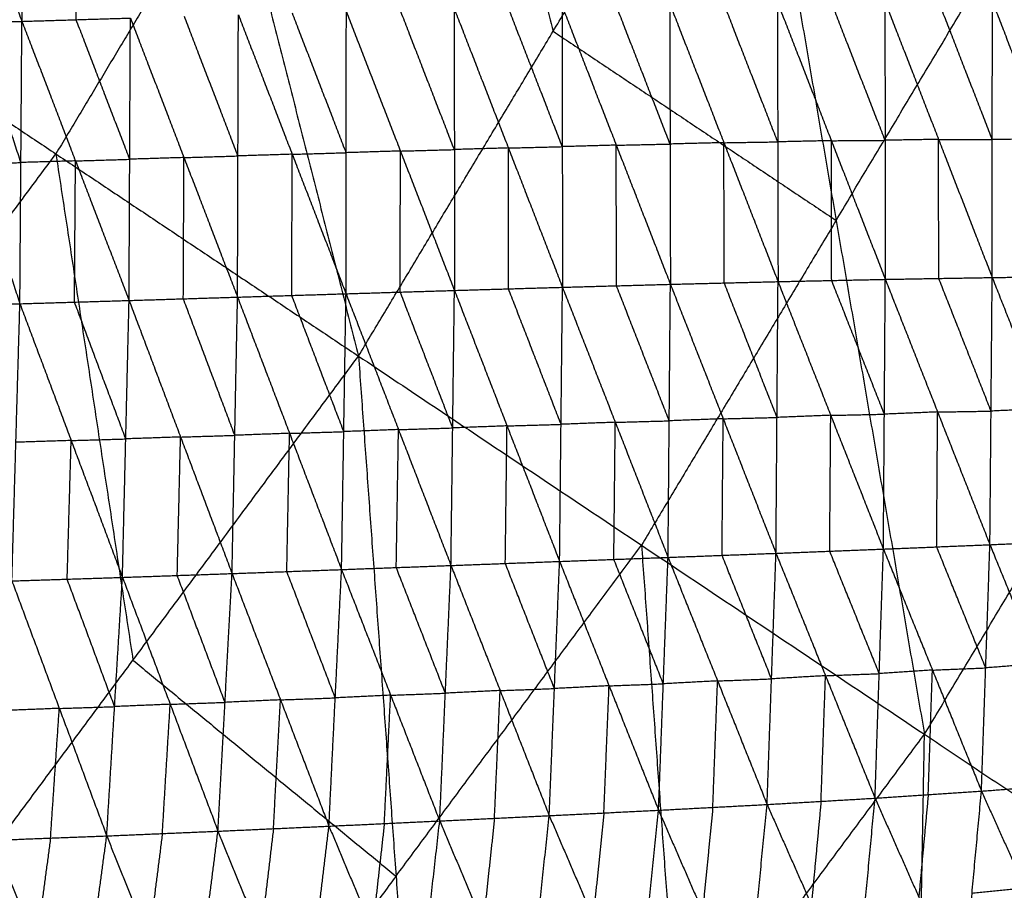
# Model space of a CAD drawing. Header units: millimetres. Extents: x -106 to 110, y -96 to 120.
# Tile 650 of 656: x 60.42 to 69.91, y -34.53 to -26.14. Entities that reach past the tile are written whole.
import ezdxf

# ---------------------------------------------------------------- set-up
doc = ezdxf.new("R2010")
doc.units = ezdxf.units.MM
doc.header["$MEASUREMENT"] = 0
doc.layers.add('Default', color=7, linetype='Continuous', true_color=0x000000)

msp = doc.modelspace()

# ---------------------------------------------------------------- linework, layer by layer
at = {"layer": 'Default'}
for points in [[(61.2509, -19.8116, 4.1879), (62.4689, -24.5975, 4.4319), (63.6869, -29.3833, 4.6759)], [(64.3459, -21.4659, 4.4319), (64.9549, -23.8588, 4.5539), (65.5639, -26.2517, 4.6759)], [(63.6869, -29.3833, 4.6759), (65.5639, -26.2517, 4.6759), (67.4409, -23.1202, 4.6759)], [(67.4409, -23.1202, 4.6759), (68.2928, -28.0751, 5.1322), (69.1447, -33.0301, 5.5886)], [(67.4409, -23.1202, 4.6759), (70.3353, -24.6673, 5.1322), (73.2298, -26.2144, 5.5886)], [(59.4577, -23.5337, -1.2931), (59.9495, -24.8446, -1.7068), (60.4412, -26.1556, -2.1205)], [(60.3958, -23.5015, -1.2345), (60.4185, -24.8286, -1.6775), (60.4412, -26.1556, -2.1205)], [(62.4689, -24.5975, 4.4319), (61.6189, -26.0155, 4.4319), (60.7689, -27.4336, 4.4319)], [(68.2928, -28.0751, 5.1322), (69.314, -26.3712, 5.1322), (70.3353, -24.6673, 5.1322)], [(60.9642, -26.1397, -2.0807), (60.9529, -25.4762, -1.8592), (60.9415, -24.8127, -1.6377)], [(57.851, -25.4839, 4.1879), (60.7689, -27.4336, 4.4319), (63.6869, -29.3833, 4.6759)], [(65.6504, -26.0085, -1.6573), (65.6522, -27.364, -1.6765), (65.654, -28.7194, -1.6957)], [(65.6504, -26.0085, -1.6573), (66.1725, -27.3497, -1.6097), (66.6946, -28.6909, -1.5621)], [(66.6915, -27.3387, -1.5473), (66.4305, -26.668, -1.5711), (66.1694, -25.9974, -1.5949)], [(66.6885, -25.9864, -1.5325), (66.6915, -27.3387, -1.5473), (66.6946, -28.6909, -1.5621)], [(66.6885, -25.9864, -1.5325), (67.2105, -27.3258, -1.4721), (67.7326, -28.6651, -1.4116)], [(67.7297, -27.3176, -1.4012), (67.4686, -26.648, -1.4314), (67.2076, -25.9783, -1.4617)], [(67.7268, -25.9702, -1.3908), (67.7297, -27.3176, -1.4012), (67.7326, -28.6651, -1.4116)], [(67.7268, -25.9702, -1.3908), (68.2469, -27.3066, -1.316), (68.767, -28.643, -1.2412)], [(68.765, -27.3027, -1.2352), (68.5049, -26.6345, -1.2726), (68.2449, -25.9662, -1.31)], [(68.763, -25.9623, -1.2292), (68.765, -27.3027, -1.2352), (68.767, -28.643, -1.2412)], [(68.763, -25.9623, -1.2292), (69.2804, -27.2939, -1.1382), (69.7979, -28.6255, -1.0472)], [(69.7987, -27.2954, -1.0455), (69.54, -26.6296, -1.091), (69.2813, -25.9638, -1.1366)], [(69.7979, -28.6255, -1.0472), (69.7987, -27.2954, -1.0455), (69.7996, -25.9653, -1.0439)], [(69.7996, -25.9653, -1.0439), (70.3121, -27.2895, -0.9354), (70.8247, -28.6137, -0.8269)], [(62.5246, -27.4535, -1.9905), (62.2662, -26.7809, -1.9949), (62.0079, -26.1082, -1.9993)], [(62.5206, -28.8146, -2.0234), (62.5246, -27.4535, -1.9905), (62.5286, -26.0925, -1.9577)], [(62.5286, -26.0925, -1.9577), (63.0476, -27.4373, -1.9407), (63.5666, -28.782, -1.9238)], [(63.5682, -27.4222, -1.8957), (63.3087, -26.7498, -1.9041), (63.0492, -26.0775, -1.9126)], [(63.5666, -28.782, -1.9238), (63.5682, -27.4222, -1.8957), (63.5698, -26.0624, -1.8675)], [(63.5698, -26.0624, -1.8675), (64.0909, -27.4062, -1.8414), (64.6121, -28.75, -1.8153)], [(64.6112, -27.3921, -1.7918), (64.3506, -26.7202, -1.8048), (64.09, -26.0483, -1.8179)], [(64.6103, -26.0342, -1.7682), (64.6112, -27.3921, -1.7918), (64.6121, -28.75, -1.8153)], [(64.6103, -26.0342, -1.7682), (65.1322, -27.3768, -1.732), (65.654, -28.7194, -1.6957)], [(65.6522, -27.364, -1.6765), (65.3913, -26.6926, -1.6946), (65.1303, -26.0213, -1.7127)], [(59.5358, -26.1833, -2.1871), (59.9885, -26.1694, -2.1538), (60.4412, -26.1556, -2.1205)], [(59.5358, -26.1833, -2.1871), (59.9788, -27.5308, -2.1973), (60.4218, -28.8784, -2.2074)], [(60.4315, -27.517, -2.164), (60.21, -26.8432, -2.1589), (59.9885, -26.1694, -2.1538)], [(60.4218, -28.8784, -2.2074), (60.4315, -27.517, -2.164), (60.4412, -26.1556, -2.1205)], [(60.4412, -26.1556, -2.1205), (60.9642, -26.1397, -2.0807), (61.4872, -26.1238, -2.041)], [(60.4412, -26.1556, -2.1205), (60.9579, -27.5013, -2.1186), (61.4747, -28.8469, -2.1168)], [(61.4809, -27.4854, -2.0789), (61.2226, -26.8125, -2.0798), (60.9642, -26.1397, -2.0807)], [(61.4747, -28.8469, -2.1168), (61.4809, -27.4854, -2.0789), (61.4872, -26.1238, -2.041)], [(61.4872, -26.1238, -2.041), (62.0039, -27.4692, -2.0322), (62.5206, -28.8146, -2.0234)], [(65.5639, -26.2517, 4.6759), (66.9283, -27.1634, 4.904), (68.2928, -28.0751, 5.1322)], [(69.1447, -33.0301, 5.5886), (71.1872, -29.6223, 5.5886), (73.2298, -26.2144, 5.5886)], [(66.1725, -27.3497, -1.6097), (66.432, -27.3442, -1.5785), (66.6915, -27.3387, -1.5473)], [(67.2105, -27.3258, -1.4721), (66.951, -27.3322, -1.5097), (66.6915, -27.3387, -1.5473)], [(67.2105, -27.3258, -1.4721), (67.4701, -27.3217, -1.4366), (67.7297, -27.3176, -1.4012)], [(67.2136, -28.678, -1.4869), (67.212, -28.0019, -1.4795), (67.2105, -27.3258, -1.4721)], [(68.2469, -27.3066, -1.316), (67.9883, -27.3121, -1.3586), (67.7297, -27.3176, -1.4012)], [(68.2469, -27.3066, -1.316), (68.5059, -27.3046, -1.2756), (68.765, -27.3027, -1.2352)], [(68.2498, -28.6541, -1.3264), (68.2483, -27.9803, -1.3212), (68.2469, -27.3066, -1.316)], [(69.2804, -27.2939, -1.1382), (69.0227, -27.2983, -1.1867), (68.765, -27.3027, -1.2352)], [(69.2825, -28.6343, -1.1442), (69.2814, -27.9641, -1.1412), (69.2804, -27.2939, -1.1382)], [(69.2804, -27.2939, -1.1382), (69.5396, -27.2947, -1.0919), (69.7987, -27.2954, -1.0455)], [(70.3121, -27.2895, -0.9354), (70.0554, -27.2925, -0.9905), (69.7987, -27.2954, -1.0455)], [(58.594, -30.3662, 4.4319), (59.6815, -28.8999, 4.4319), (60.7689, -27.4336, 4.4319)], [(60.7689, -27.4336, 4.4319), (61.1405, -29.8747, 4.5539), (61.512, -32.3158, 4.6759)], [(63.0476, -27.4373, -1.9407), (62.7861, -27.4454, -1.9656), (62.5246, -27.4535, -1.9905)], [(63.0436, -28.7983, -1.9736), (63.0456, -28.1178, -1.9572), (63.0476, -27.4373, -1.9407)], [(63.0476, -27.4373, -1.9407), (63.3079, -27.4297, -1.9182), (63.5682, -27.4222, -1.8957)], [(64.0909, -27.4062, -1.8414), (63.8296, -27.4142, -1.8685), (63.5682, -27.4222, -1.8957)], [(64.0894, -28.766, -1.8695), (64.0902, -28.0861, -1.8555), (64.0909, -27.4062, -1.8414)], [(64.0909, -27.4062, -1.8414), (64.3511, -27.3992, -1.8166), (64.6112, -27.3921, -1.7918)], [(65.1322, -27.3768, -1.732), (64.8717, -27.3844, -1.7619), (64.6112, -27.3921, -1.7918)], [(65.1322, -27.3768, -1.732), (65.3922, -27.3704, -1.7042), (65.6522, -27.364, -1.6765)], [(65.1331, -28.7347, -1.7555), (65.1326, -28.0558, -1.7437), (65.1322, -27.3768, -1.732)], [(66.1725, -27.3497, -1.6097), (65.9123, -27.3568, -1.6431), (65.6522, -27.364, -1.6765)], [(66.1743, -28.7052, -1.6289), (66.1734, -28.0274, -1.6193), (66.1725, -27.3497, -1.6097)], [(59.9788, -27.5308, -2.1973), (60.2051, -27.5239, -2.1806), (60.4315, -27.517, -2.164)], [(60.9579, -27.5013, -2.1186), (60.6947, -27.5091, -2.1413), (60.4315, -27.517, -2.164)], [(60.9482, -28.8626, -2.1621), (60.9531, -28.1819, -2.1404), (60.9579, -27.5013, -2.1186)], [(60.9579, -27.5013, -2.1186), (61.2194, -27.4933, -2.0988), (61.4809, -27.4854, -2.0789)], [(62.0039, -27.4692, -2.0322), (61.7424, -27.4773, -2.0555), (61.4809, -27.4854, -2.0789)], [(61.9976, -28.8307, -2.0701), (62.0008, -28.15, -2.0511), (62.0039, -27.4692, -2.0322)], [(62.0039, -27.4692, -2.0322), (62.2642, -27.4614, -2.0114), (62.5246, -27.4535, -1.9905)], [(68.2928, -28.0751, 5.1322), (67.3543, -29.6409, 5.1322), (66.4158, -31.2067, 5.1322)], [(66.6946, -28.6909, -1.5621), (67.2136, -28.678, -1.4869), (67.7326, -28.6651, -1.4116)], [(67.7129, -31.2846, -0.8483), (67.7227, -29.9748, -1.13), (67.7326, -28.6651, -1.4116)], [(67.7326, -28.6651, -1.4116), (68.2498, -28.6541, -1.3264), (68.767, -28.643, -1.2412)], [(67.7326, -28.6651, -1.4116), (68.2407, -29.9545, -1.0388), (68.7488, -31.2439, -0.6659)], [(68.7579, -29.9435, -0.9536), (68.5038, -29.2988, -1.14), (68.2498, -28.6541, -1.3264)], [(68.7488, -31.2439, -0.6659), (68.7579, -29.9435, -0.9536), (68.767, -28.643, -1.2412)], [(68.767, -28.643, -1.2412), (69.2825, -28.6343, -1.1442), (69.7979, -28.6255, -1.0472)], [(68.767, -28.643, -1.2412), (69.2714, -29.9223, -0.852), (69.7759, -31.2017, -0.4629)], [(69.7869, -29.9136, -0.755), (69.5347, -29.2739, -0.9496), (69.2825, -28.6343, -1.1442)], [(69.7759, -31.2017, -0.4629), (69.7869, -29.9136, -0.755), (69.7979, -28.6255, -1.0472)], [(69.7979, -28.6255, -1.0472), (70.3113, -28.6196, -0.937), (70.8247, -28.6137, -0.8269)], [(69.7979, -28.6255, -1.0472), (70.2971, -29.8912, -0.642), (70.7963, -31.157, -0.2369)], [(63.5666, -28.782, -1.9238), (64.0894, -28.766, -1.8695), (64.6121, -28.75, -1.8153)], [(64.5954, -30.0761, -1.5549), (64.3424, -29.4211, -1.7122), (64.0894, -28.766, -1.8695)], [(64.5787, -31.4022, -1.2945), (64.5954, -30.0761, -1.5549), (64.6121, -28.75, -1.8153)], [(64.6121, -28.75, -1.8153), (65.1331, -28.7347, -1.7555), (65.654, -28.7194, -1.6957)], [(64.6121, -28.75, -1.8153), (65.1192, -30.0565, -1.4878), (65.6263, -31.363, -1.1603)], [(65.6401, -30.0412, -1.428), (65.3866, -29.388, -1.5918), (65.1331, -28.7347, -1.7555)], [(65.6263, -31.363, -1.1603), (65.6401, -30.0412, -1.428), (65.654, -28.7194, -1.6957)], [(65.654, -28.7194, -1.6957), (66.1743, -28.7052, -1.6289), (66.6946, -28.6909, -1.5621)], [(65.654, -28.7194, -1.6957), (66.1631, -30.0217, -1.354), (66.6722, -31.324, -1.0122)], [(66.6834, -30.0074, -1.2872), (66.4288, -29.3563, -1.458), (66.1743, -28.7052, -1.6289)], [(66.6722, -31.324, -1.0122), (66.6834, -30.0074, -1.2872), (66.6946, -28.6909, -1.5621)], [(66.6946, -28.6909, -1.5621), (67.2037, -29.9877, -1.2052), (67.7129, -31.2846, -0.8483)], [(67.7227, -29.9748, -1.13), (67.4681, -29.3264, -1.3084), (67.2136, -28.678, -1.4869)], [(60.4218, -28.8784, -2.2074), (60.9482, -28.8626, -2.1621), (61.4747, -28.8469, -2.1168)], [(61.4426, -30.1818, -1.8774), (61.1954, -29.5222, -2.0198), (60.9482, -28.8626, -2.1621)], [(61.4106, -31.5167, -1.6381), (61.4426, -30.1818, -1.8774), (61.4747, -28.8469, -2.1168)], [(61.4747, -28.8469, -2.1168), (61.9976, -28.8307, -2.0701), (62.5206, -28.8146, -2.0234)], [(61.4747, -28.8469, -2.1168), (61.9711, -30.1635, -1.8241), (62.4675, -31.48, -1.5315)], [(62.494, -30.1473, -1.7774), (62.2458, -29.489, -1.9238), (61.9976, -28.8307, -2.0701)], [(62.4675, -31.48, -1.5315), (62.494, -30.1473, -1.7774), (62.5206, -28.8146, -2.0234)], [(62.5206, -28.8146, -2.0234), (63.0436, -28.7983, -1.9736), (63.5666, -28.782, -1.9238)], [(62.5206, -28.8146, -2.0234), (63.0221, -30.1281, -1.7206), (63.5236, -31.4416, -1.4177)], [(63.5451, -30.1118, -1.6708), (63.2944, -29.455, -1.8222), (63.0436, -28.7983, -1.9736)], [(63.5236, -31.4416, -1.4177), (63.5451, -30.1118, -1.6708), (63.5666, -28.782, -1.9238)], [(63.5666, -28.782, -1.9238), (64.0727, -30.0921, -1.6091), (64.5787, -31.4022, -1.2945)], [(59.5428, -28.9039, -2.2821), (59.9823, -28.8911, -2.2447), (60.4218, -28.8784, -2.2074)], [(60.3446, -31.5509, -1.741), (60.3832, -30.2146, -1.9742), (60.4218, -28.8784, -2.2074)], [(60.4218, -28.8784, -2.2074), (60.9162, -30.1975, -1.9228), (61.4106, -31.5167, -1.6381)], [(59.3371, -35.2484, 4.6759), (61.512, -32.3158, 4.6759), (63.6869, -29.3833, 4.6759)], [(63.6869, -29.3833, 4.6759), (64.049, -34.3979, 5.1322), (64.4111, -39.4125, 5.5886)], [(63.6869, -29.3833, 4.6759), (66.4158, -31.2067, 5.1322), (69.1447, -33.0301, 5.5886)], [(70.2971, -29.8912, -0.642), (70.042, -29.9024, -0.6985), (69.7869, -29.9136, -0.755)], [(67.2037, -29.9877, -1.2052), (66.9436, -29.9976, -1.2462), (66.6834, -30.0074, -1.2872)], [(67.1925, -31.3043, -0.9303), (67.1981, -30.646, -1.0677), (67.2037, -29.9877, -1.2052)], [(67.2037, -29.9877, -1.2052), (67.4632, -29.9813, -1.1676), (67.7227, -29.9748, -1.13)], [(68.2407, -29.9545, -1.0388), (67.9817, -29.9647, -1.0844), (67.7227, -29.9748, -1.13)], [(68.2309, -31.2643, -0.7571), (68.2358, -30.6094, -0.898), (68.2407, -29.9545, -1.0388)], [(68.2407, -29.9545, -1.0388), (68.4993, -29.949, -0.9962), (68.7579, -29.9435, -0.9536)], [(69.2714, -29.9223, -0.852), (69.0147, -29.9329, -0.9028), (68.7579, -29.9435, -0.9536)], [(69.2623, -31.2228, -0.5644), (69.2669, -30.5726, -0.7082), (69.2714, -29.9223, -0.852)], [(69.2714, -29.9223, -0.852), (69.5292, -29.918, -0.8035), (69.7869, -29.9136, -0.755)], [(64.0727, -30.0921, -1.6091), (63.8089, -30.102, -1.6399), (63.5451, -30.1118, -1.6708)], [(64.0511, -31.4219, -1.3561), (64.0619, -30.757, -1.4826), (64.0727, -30.0921, -1.6091)], [(64.0727, -30.0921, -1.6091), (64.334, -30.0841, -1.582), (64.5954, -30.0761, -1.5549)], [(65.1192, -30.0565, -1.4878), (64.8573, -30.0663, -1.5214), (64.5954, -30.0761, -1.5549)], [(65.1025, -31.3826, -1.2274), (65.1108, -30.7196, -1.3576), (65.1192, -30.0565, -1.4878)], [(65.1192, -30.0565, -1.4878), (65.3797, -30.0489, -1.4579), (65.6401, -30.0412, -1.428)], [(66.1631, -30.0217, -1.354), (65.9016, -30.0315, -1.391), (65.6401, -30.0412, -1.428)], [(66.1492, -31.3435, -1.0863), (66.1562, -30.6826, -1.2201), (66.1631, -30.0217, -1.354)], [(66.1631, -30.0217, -1.354), (66.4232, -30.0146, -1.3206), (66.6834, -30.0074, -1.2872)], [(60.9162, -30.1975, -1.9228), (61.1794, -30.1897, -1.9001), (61.4426, -30.1818, -1.8774)], [(61.9711, -30.1635, -1.8241), (61.7068, -30.1726, -1.8508), (61.4426, -30.1818, -1.8774)], [(61.939, -31.4984, -1.5848), (61.955, -30.8309, -1.7045), (61.9711, -30.1635, -1.8241)], [(61.9711, -30.1635, -1.8241), (62.2325, -30.1554, -1.8008), (62.494, -30.1473, -1.7774)], [(63.0221, -30.1281, -1.7206), (62.7581, -30.1377, -1.749), (62.494, -30.1473, -1.7774)], [(62.9955, -31.4608, -1.4746), (63.0088, -30.7944, -1.5976), (63.0221, -30.1281, -1.7206)], [(63.0221, -30.1281, -1.7206), (63.2836, -30.1199, -1.6957), (63.5451, -30.1118, -1.6708)], [(60.9162, -30.1975, -1.9228), (60.6497, -30.2061, -1.9485), (60.3832, -30.2146, -1.9742)], [(60.8776, -31.5338, -1.6896), (60.8969, -30.8657, -1.8062), (60.9162, -30.1975, -1.9228)], [(64.049, -34.3979, 5.1322), (65.2324, -32.8023, 5.1322), (66.4158, -31.2067, 5.1322)], [(66.4158, -31.2067, 5.1322), (66.5968, -33.714, 5.3604), (66.7779, -36.2213, 5.5886)], [(68.7488, -31.2439, -0.6659), (69.2623, -31.2228, -0.5644), (69.7759, -31.2017, -0.4629)], [(69.7351, -32.3897, 0.1837), (69.4987, -31.8063, -0.1904), (69.2623, -31.2228, -0.5644)], [(69.6943, -33.5778, 0.8303), (69.7351, -32.3897, 0.1837), (69.7759, -31.2017, -0.4629)], [(69.7759, -31.2017, -0.4629), (70.2861, -31.1793, -0.3499), (70.7963, -31.157, -0.2369)], [(69.7759, -31.2017, -0.4629), (70.2445, -32.3508, 0.2949), (70.7131, -33.5, 1.0526)], [(65.6263, -31.363, -1.1603), (66.1492, -31.3435, -1.0863), (66.6722, -31.324, -1.0122)], [(66.5804, -33.762, 0.2562), (66.6263, -32.543, -0.378), (66.6722, -31.324, -1.0122)], [(66.6722, -31.324, -1.0122), (67.1925, -31.3043, -0.9303), (67.7129, -31.2846, -0.8483)], [(66.6722, -31.324, -1.0122), (67.1496, -32.5153, -0.2897), (67.627, -33.7067, 0.4328)], [(67.67, -32.4956, -0.2078), (67.4313, -31.9, -0.569), (67.1925, -31.3043, -0.9303)], [(67.627, -33.7067, 0.4328), (67.67, -32.4956, -0.2078), (67.7129, -31.2846, -0.8483)], [(67.7129, -31.2846, -0.8483), (68.2309, -31.2643, -0.7571), (68.7488, -31.2439, -0.6659)], [(67.7129, -31.2846, -0.8483), (68.1904, -32.4652, -0.112), (68.6679, -33.6458, 0.6243)], [(68.7083, -32.4449, -0.0208), (68.4696, -31.8546, -0.389), (68.2309, -31.2643, -0.7571)], [(68.6679, -33.6458, 0.6243), (68.7083, -32.4449, -0.0208), (68.7488, -31.2439, -0.6659)], [(68.7488, -31.2439, -0.6659), (69.2215, -32.4108, 0.0822), (69.6943, -33.5778, 0.8303)], [(63.5236, -31.4416, -1.4177), (64.0511, -31.4219, -1.3561), (64.5787, -31.4022, -1.2945)], [(64.5244, -32.6338, -0.6761), (64.2878, -32.0278, -1.0161), (64.0511, -31.4219, -1.3561)], [(64.4701, -33.8653, -0.0576), (64.5244, -32.6338, -0.6761), (64.5787, -31.4022, -1.2945)], [(64.5787, -31.4022, -1.2945), (65.1025, -31.3826, -1.2274), (65.6263, -31.363, -1.1603)], [(64.5787, -31.4022, -1.2945), (65.0526, -32.6083, -0.6008), (65.5264, -33.8143, 0.0929)], [(65.5763, -32.5887, -0.5337), (65.3394, -31.9856, -0.8806), (65.1025, -31.3826, -1.2274)], [(65.5264, -33.8143, 0.0929), (65.5763, -32.5887, -0.5337), (65.6263, -31.363, -1.1603)], [(65.6263, -31.363, -1.1603), (66.1033, -32.5625, -0.4521), (66.5804, -33.762, 0.2562)], [(66.6263, -32.543, -0.378), (66.3877, -31.9433, -0.7321), (66.1492, -31.3435, -1.0863)], [(60.3446, -31.5509, -1.741), (60.8776, -31.5338, -1.6896), (61.4106, -31.5167, -1.6381)], [(61.2591, -34.0097, -0.4498), (61.3349, -32.7632, -1.0439), (61.4106, -31.5167, -1.6381)], [(61.4106, -31.5167, -1.6381), (61.939, -31.4984, -1.5848), (62.4675, -31.48, -1.5315)], [(61.4106, -31.5167, -1.6381), (61.8712, -32.7405, -0.9831), (62.3318, -33.9642, -0.3281)], [(62.3997, -32.7221, -0.9298), (62.1693, -32.1103, -1.2573), (61.939, -31.4984, -1.5848)], [(62.3318, -33.9642, -0.3281), (62.3997, -32.7221, -0.9298), (62.4675, -31.48, -1.5315)], [(62.4675, -31.48, -1.5315), (62.9955, -31.4608, -1.4746), (63.5236, -31.4416, -1.4177)], [(62.4675, -31.48, -1.5315), (62.9347, -32.6979, -0.8647), (63.4019, -33.9157, -0.1979)], [(63.4628, -32.6787, -0.8078), (63.2291, -32.0697, -1.1412), (62.9955, -31.4608, -1.4746)], [(63.4019, -33.9157, -0.1979), (63.4628, -32.6787, -0.8078), (63.5236, -31.4416, -1.4177)], [(63.5236, -31.4416, -1.4177), (63.9969, -32.6534, -0.7377), (64.4701, -33.8653, -0.0576)], [(60.3446, -31.5509, -1.741), (60.8019, -32.7803, -1.0954), (61.2591, -34.0097, -0.4498)], [(61.3349, -32.7632, -1.0439), (61.1062, -32.1485, -1.3668), (60.8776, -31.5338, -1.6896)], [(61.512, -32.3158, 4.6759), (62.7805, -33.3569, 4.904), (64.049, -34.3979, 5.1322)], [(70.2445, -32.3508, 0.2949), (69.9898, -32.3703, 0.2393), (69.7351, -32.3897, 0.1837)], [(68.1904, -32.4652, -0.112), (67.9302, -32.4804, -0.1599), (67.67, -32.4956, -0.2078)], [(68.1474, -33.6762, 0.5285), (68.1689, -33.0707, 0.2083), (68.1904, -32.4652, -0.112)], [(68.1904, -32.4652, -0.112), (68.4494, -32.455, -0.0664), (68.7083, -32.4449, -0.0208)], [(69.2215, -32.4108, 0.0822), (68.9649, -32.4279, 0.0307), (68.7083, -32.4449, -0.0208)], [(69.1811, -33.6118, 0.7273), (69.2013, -33.0113, 0.4047), (69.2215, -32.4108, 0.0822)], [(69.2215, -32.4108, 0.0822), (69.4783, -32.4003, 0.1329), (69.7351, -32.3897, 0.1837)], [(66.1033, -32.5625, -0.4521), (65.8398, -32.5756, -0.4929), (65.5763, -32.5887, -0.5337)], [(66.0534, -33.7882, 0.1745), (66.0784, -33.1753, -0.1388), (66.1033, -32.5625, -0.4521)], [(66.1033, -32.5625, -0.4521), (66.3648, -32.5528, -0.415), (66.6263, -32.543, -0.378)], [(67.1496, -32.5153, -0.2897), (66.8879, -32.5292, -0.3339), (66.6263, -32.543, -0.378)], [(67.1037, -33.7343, 0.3445), (67.1266, -33.1248, 0.0274), (67.1496, -32.5153, -0.2897)], [(67.1496, -32.5153, -0.2897), (67.4098, -32.5055, -0.2487), (67.67, -32.4956, -0.2078)], [(63.9969, -32.6534, -0.7377), (63.7298, -32.666, -0.7728), (63.4628, -32.6787, -0.8078)], [(63.936, -33.8905, -0.1278), (63.9664, -33.272, -0.4327), (63.9969, -32.6534, -0.7377)], [(63.9969, -32.6534, -0.7377), (64.2606, -32.6436, -0.7069), (64.5244, -32.6338, -0.6761)], [(65.0526, -32.6083, -0.6008), (64.7885, -32.621, -0.6384), (64.5244, -32.6338, -0.6761)], [(64.9983, -33.8398, 0.0176), (65.0254, -33.224, -0.2916), (65.0526, -32.6083, -0.6008)], [(65.0526, -32.6083, -0.6008), (65.3144, -32.5985, -0.5673), (65.5763, -32.5887, -0.5337)], [(61.8712, -32.7405, -0.9831), (61.603, -32.7518, -1.0135), (61.3349, -32.7632, -1.0439)], [(61.7955, -33.987, -0.3889), (61.8333, -33.3637, -0.686), (61.8712, -32.7405, -0.9831)], [(61.8712, -32.7405, -0.9831), (62.1354, -32.7313, -0.9565), (62.3997, -32.7221, -0.9298)], [(62.9347, -32.6979, -0.8647), (62.6672, -32.71, -0.8973), (62.3997, -32.7221, -0.9298)], [(62.8669, -33.94, -0.263), (62.9008, -33.3189, -0.5639), (62.9347, -32.6979, -0.8647)], [(62.9347, -32.6979, -0.8647), (63.1987, -32.6883, -0.8363), (63.4628, -32.6787, -0.8078)], [(60.8019, -32.7803, -1.0954), (60.5309, -32.7907, -1.1243), (60.26, -32.8011, -1.1533)], [(60.7173, -34.0305, -0.5077), (60.7596, -33.4054, -0.8015), (60.8019, -32.7803, -1.0954)], [(60.8019, -32.7803, -1.0954), (61.0684, -32.7717, -1.0697), (61.3349, -32.7632, -1.0439)], [(64.4111, -39.4125, 5.5886), (66.7779, -36.2213, 5.5886), (69.1447, -33.0301, 5.5886)], [(68.9615, -43.147, 6.9532), (69.0531, -38.0885, 6.2709), (69.1447, -33.0301, 5.5886)], [(69.1447, -33.0301, 5.5886), (71.5919, -34.6653, 6.2709), (74.0392, -36.3005, 6.9532)], [(69.6943, -33.5778, 0.8303), (70.2037, -33.5389, 0.9414), (70.7131, -33.5, 1.0526)], [(68.6679, -33.6458, 0.6243), (69.1811, -33.6118, 0.7273), (69.6943, -33.5778, 0.8303)], [(69.5119, -35.5521, 2.9246), (69.6031, -34.5649, 1.8774), (69.6943, -33.5778, 0.8303)], [(69.6943, -33.5778, 0.8303), (70.1154, -34.5137, 1.9786), (70.5365, -35.4496, 3.1269)], [(66.5804, -33.762, 0.2562), (67.1037, -33.7343, 0.3445), (67.627, -33.7067, 0.4328)], [(67.4295, -35.716, 2.538), (67.5282, -34.7113, 1.4854), (67.627, -33.7067, 0.4328)], [(67.627, -33.7067, 0.4328), (68.1474, -33.6762, 0.5285), (68.6679, -33.6458, 0.6243)], [(67.627, -33.7067, 0.4328), (68.0539, -34.673, 1.5808), (68.4808, -35.6393, 2.7288)], [(68.1474, -33.6762, 0.5285), (68.1007, -34.1746, 1.0547), (68.0539, -34.673, 1.5808)], [(68.4808, -35.6393, 2.7288), (68.5743, -34.6425, 1.6765), (68.6679, -33.6458, 0.6243)], [(68.6679, -33.6458, 0.6243), (69.0899, -34.5989, 1.7744), (69.5119, -35.5521, 2.9246)], [(69.1811, -33.6118, 0.7273), (69.1355, -34.1053, 1.2509), (69.0899, -34.5989, 1.7744)], [(65.5264, -33.8143, 0.0929), (66.0534, -33.7882, 0.1745), (66.5804, -33.762, 0.2562)], [(66.0534, -33.7882, 0.1745), (66.0015, -34.2938, 0.6994), (65.9496, -34.7994, 1.2243)], [(66.3728, -35.7845, 2.3557), (66.4766, -34.7733, 1.306), (66.5804, -33.762, 0.2562)], [(66.5804, -33.762, 0.2562), (67.0049, -34.739, 1.3971), (67.4295, -35.716, 2.538)], [(67.1037, -33.7343, 0.3445), (67.0543, -34.2367, 0.8708), (67.0049, -34.739, 1.3971)], [(63.4019, -33.9157, -0.1979), (63.936, -33.8905, -0.1278), (64.4701, -33.8653, -0.0576)], [(63.936, -33.8905, -0.1278), (63.8784, -34.4022, 0.3913), (63.8208, -34.914, 0.9105)], [(64.2396, -35.9122, 2.0189), (64.3549, -34.8887, 0.9806), (64.4701, -33.8653, -0.0576)], [(64.4701, -33.8653, -0.0576), (64.9983, -33.8398, 0.0176), (65.5264, -33.8143, 0.0929)], [(64.4701, -33.8653, -0.0576), (64.8889, -34.8571, 1.0623), (65.3078, -35.8489, 2.1823)], [(64.9983, -33.8398, 0.0176), (64.9436, -34.3484, 0.54), (64.8889, -34.8571, 1.0623)], [(65.3078, -35.8489, 2.1823), (65.4171, -34.8316, 1.1376), (65.5264, -33.8143, 0.0929)], [(65.5264, -33.8143, 0.0929), (65.9496, -34.7994, 1.2243), (66.3728, -35.7845, 2.3557)], [(61.2591, -34.0097, -0.4498), (61.7955, -33.987, -0.3889), (62.3318, -33.9642, -0.3281)], [(61.7955, -33.987, -0.3889), (61.7297, -34.5055, 0.1226), (61.664, -35.0241, 0.6342)], [(62.0688, -36.0386, 1.7183), (62.2003, -35.0014, 0.6951), (62.3318, -33.9642, -0.3281)], [(62.3318, -33.9642, -0.3281), (62.8669, -33.94, -0.263), (63.4019, -33.9157, -0.1979)], [(62.3318, -33.9642, -0.3281), (62.7437, -34.9702, 0.7677), (63.1555, -35.9761, 1.8636)], [(62.8669, -33.94, -0.263), (62.8053, -34.4551, 0.2524), (62.7437, -34.9702, 0.7677)], [(63.1555, -35.9761, 1.8636), (63.2787, -34.9459, 0.8328), (63.4019, -33.9157, -0.1979)], [(63.4019, -33.9157, -0.1979), (63.8208, -34.914, 0.9105), (64.2396, -35.9122, 2.0189)], [(60.1754, -34.0513, -0.5656), (60.7173, -34.0305, -0.5077), (61.2591, -34.0097, -0.4498)], [(60.1754, -34.0513, -0.5656), (60.5763, -35.0749, 0.5083), (60.9771, -36.0984, 1.5821)], [(60.7173, -34.0305, -0.5077), (60.6468, -34.5527, 0.0003), (60.5763, -35.0749, 0.5083)], [(60.9771, -36.0984, 1.5821), (61.1181, -35.0541, 0.5662), (61.2591, -34.0097, -0.4498)], [(61.2591, -34.0097, -0.4498), (61.664, -35.0241, 0.6342), (62.0688, -36.0386, 1.7183)], [(64.049, -34.3979, 5.1322), (62.9615, -35.8642, 5.1322), (61.8741, -37.3305, 5.1322)], [(70.1154, -34.5137, 1.9786), (69.8593, -34.5393, 1.928), (69.6031, -34.5649, 1.8774)]]:
    msp.add_open_spline(points, degree=2, dxfattribs=at)

doc.saveas('drawing.dxf')
